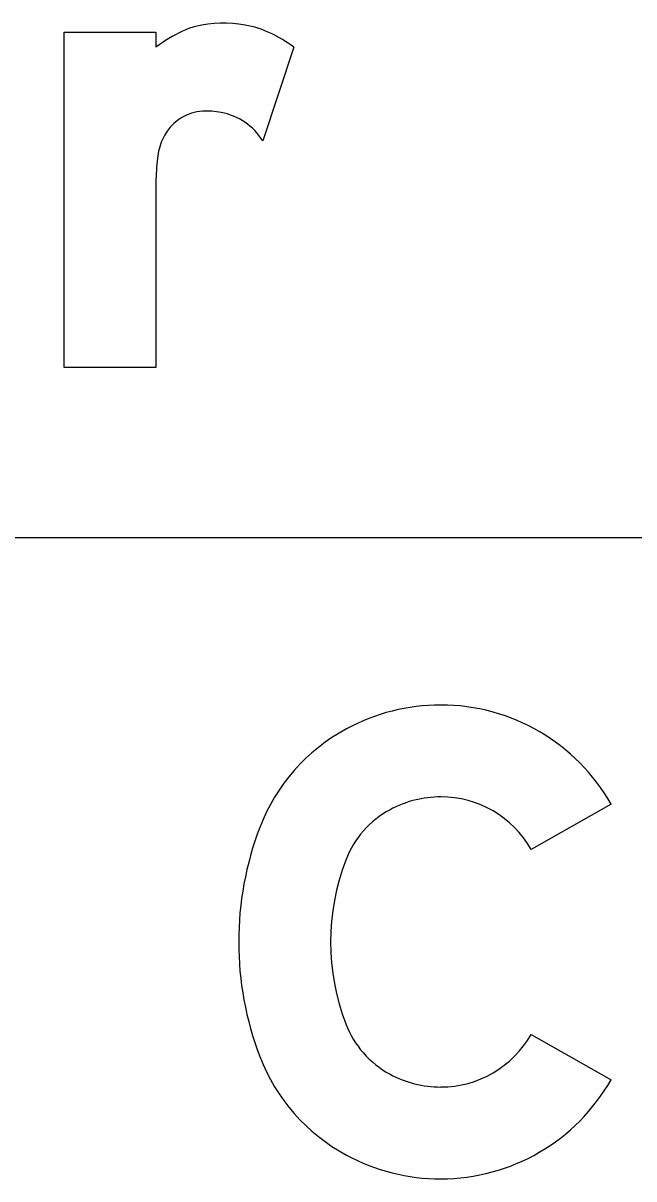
# Model space of a CAD drawing. Extents: x 2193008 to 2198143, y 1236112 to 1237864.
# Drawn here: x 2196626.777 to 2196627.883, y 1237302.944 to 1237305.039 of the extents above; entities that cross this region are included whole.
import ezdxf

# ---------------------------------------------------------------- set-up
doc = ezdxf.new("R2010")
doc.units = 0
for name, color, linetype in [('GSBWFILL', 7, 'Continuous'), ('GSCOLORFILL', 7, 'Continuous'), ('GSOUTLINE', 7, 'Continuous'), ('M-ROADS', 7, 'Continuous')]:
    doc.layers.add(name, color=color, linetype=linetype)

msp = doc.modelspace()

# ---------------------------------------------------------------- linework, layer by layer
at = {"layer": 'GSBWFILL'}
msp.add_line((2196627.2675, 1237304.9949), (2196627.211, 1237304.8256), dxfattribs=at)
for points in [[(2196627.0177, 1237304.7504), (2196627.0177, 1237304.4144), (2196626.8512, 1237304.4144), (2196626.8512, 1237305.0221), (2196627.0177, 1237305.0221), (2196627.0177, 1237304.9949)], [(2196627.8419, 1237303.6234), (2196627.697, 1237303.5413)], [(2196627.697, 1237303.2062), (2196627.8419, 1237303.1241)]]:
    msp.add_lwpolyline(points, dxfattribs=at)
for centre, radius, start, end in [((2196627.1194, 1237304.9113), 0.1249, 103.8324, 115.42), ((2196627.1408, 1237304.8244), 0.2143, 79.6915, 103.8324), ((2196627.1456, 1237304.851), 0.1873, 64.9551, 79.6915), ((2196627.1851, 1237304.7731), 0.2779, 115.42, 127.0262), ((2196627.1265, 1237304.81), 0.2325, 52.6694, 64.9551), ((2196627.1061, 1237304.7957), 0.0832, 106.8366, 158.1192), ((2196627.1078, 1237304.7903), 0.0889, 93.8556, 106.8366), ((2196627.1108, 1237304.7461), 0.1332, 79.1825, 93.8556), ((2196627.1143, 1237304.7644), 0.1145, 32.3275, 79.1825), ((2196627.1495, 1237304.7783), 0.13, 158.1192, 173.0837), ((2196627.3706, 1237304.75), 0.3529, 172.8473, 179.9356)]:
    msp.add_arc(centre, radius, start, end, dxfattribs=at)
for centre, major_axis, start_param, end_param in [((2196627.5335, 1237303.4433), (0, 0.3598), 0, 0.495249), ((2196627.5335, 1237303.4486), (0, 0.3545), 5.228016, 6.283185), ((2196627.5247, 1237303.4596), (0, 0.3413), 0.495249, 1.205818), ((2196627.5335, 1237303.4433), (0, 0.1933), 0, 0.495249), ((2196627.5335, 1237303.4486), (0, 0.188), 5.228016, 6.283185), ((2196627.5247, 1237303.4596), (0, 0.1748), 0.495249, 1.205818), ((2196627.7493, 1237303.3737), (0, 0.5818), 1.205818, 1.935775), ((2196627.7493, 1237303.3737), (0, 0.4153), 1.205818, 1.935775), ((2196627.5247, 1237303.2879), (0, 0.1748), 1.935775, 2.646344), ((2196627.5335, 1237303.2989), (0, 0.188), 3.141593, 4.196762), ((2196627.5247, 1237303.2879), (0, 0.3413), 1.935775, 2.646344), ((2196627.5335, 1237303.3041), (0, 0.1933), 2.646344, 3.141593), ((2196627.5335, 1237303.2989), (0, 0.3545), 3.141593, 4.196762), ((2196627.5335, 1237303.3041), (0, 0.3598), 2.646344, 3.141593)]:
    msp.add_ellipse(centre, major_axis=major_axis, ratio=0.999998, start_param=start_param, end_param=end_param, dxfattribs=at)
at = {"layer": 'GSCOLORFILL'}
msp.add_line((2196627.2675, 1237304.9949), (2196627.211, 1237304.8256), dxfattribs=at)
for points in [[(2196627.0177, 1237304.7504), (2196627.0177, 1237304.4144), (2196626.8512, 1237304.4144), (2196626.8512, 1237305.0221), (2196627.0177, 1237305.0221), (2196627.0177, 1237304.9949)], [(2196627.8419, 1237303.6234), (2196627.697, 1237303.5413)], [(2196627.697, 1237303.2062), (2196627.8419, 1237303.1241)]]:
    msp.add_lwpolyline(points, dxfattribs=at)
for centre, radius, start, end in [((2196627.1194, 1237304.9113), 0.1249, 103.8324, 115.42), ((2196627.1408, 1237304.8244), 0.2143, 79.6915, 103.8324), ((2196627.1456, 1237304.851), 0.1873, 64.9551, 79.6915), ((2196627.1851, 1237304.7731), 0.2779, 115.42, 127.0262), ((2196627.1265, 1237304.81), 0.2325, 52.6694, 64.9551), ((2196627.1061, 1237304.7957), 0.0832, 106.8366, 158.1192), ((2196627.1078, 1237304.7903), 0.0889, 93.8556, 106.8366), ((2196627.1108, 1237304.7461), 0.1332, 79.1825, 93.8556), ((2196627.1143, 1237304.7644), 0.1145, 32.3275, 79.1825), ((2196627.1495, 1237304.7783), 0.13, 158.1192, 173.0837), ((2196627.3706, 1237304.75), 0.3529, 172.8473, 179.9356)]:
    msp.add_arc(centre, radius, start, end, dxfattribs=at)
for centre, major_axis, start_param, end_param in [((2196627.5335, 1237303.4433), (0, 0.3598), 0, 0.495249), ((2196627.5335, 1237303.4486), (0, 0.3545), 5.228016, 6.283185), ((2196627.5247, 1237303.4596), (0, 0.3413), 0.495249, 1.205818), ((2196627.5335, 1237303.4433), (0, 0.1933), 0, 0.495249), ((2196627.5335, 1237303.4486), (0, 0.188), 5.228016, 6.283185), ((2196627.5247, 1237303.4596), (0, 0.1748), 0.495249, 1.205818), ((2196627.7493, 1237303.3737), (0, 0.5818), 1.205818, 1.935775), ((2196627.7493, 1237303.3737), (0, 0.4153), 1.205818, 1.935775), ((2196627.5247, 1237303.2879), (0, 0.1748), 1.935775, 2.646344), ((2196627.5335, 1237303.2989), (0, 0.188), 3.141593, 4.196762), ((2196627.5247, 1237303.2879), (0, 0.3413), 1.935775, 2.646344), ((2196627.5335, 1237303.3041), (0, 0.1933), 2.646344, 3.141593), ((2196627.5335, 1237303.2989), (0, 0.3545), 3.141593, 4.196762), ((2196627.5335, 1237303.3041), (0, 0.3598), 2.646344, 3.141593)]:
    msp.add_ellipse(centre, major_axis=major_axis, ratio=0.999998, start_param=start_param, end_param=end_param, dxfattribs=at)
at = {"layer": 'GSOUTLINE'}
msp.add_line((2196627.2675, 1237304.9949), (2196627.211, 1237304.8256), dxfattribs=at)
for points in [[(2196627.0177, 1237304.7504), (2196627.0177, 1237304.4144), (2196626.8512, 1237304.4144), (2196626.8512, 1237305.0221), (2196627.0177, 1237305.0221), (2196627.0177, 1237304.9949)], [(2196627.8419, 1237303.6234), (2196627.697, 1237303.5413)], [(2196627.697, 1237303.2062), (2196627.8419, 1237303.1241)]]:
    msp.add_lwpolyline(points, dxfattribs=at)
for centre, radius, start, end in [((2196627.1194, 1237304.9113), 0.1249, 103.8324, 115.42), ((2196627.1408, 1237304.8244), 0.2143, 79.6915, 103.8324), ((2196627.1456, 1237304.851), 0.1873, 64.9551, 79.6915), ((2196627.1851, 1237304.7731), 0.2779, 115.42, 127.0262), ((2196627.1265, 1237304.81), 0.2325, 52.6694, 64.9551), ((2196627.1061, 1237304.7957), 0.0832, 106.8366, 158.1192), ((2196627.1078, 1237304.7903), 0.0889, 93.8556, 106.8366), ((2196627.1108, 1237304.7461), 0.1332, 79.1825, 93.8556), ((2196627.1143, 1237304.7644), 0.1145, 32.3275, 79.1825), ((2196627.1495, 1237304.7783), 0.13, 158.1192, 173.0837), ((2196627.3706, 1237304.75), 0.3529, 172.8473, 179.9356)]:
    msp.add_arc(centre, radius, start, end, dxfattribs=at)
for centre, major_axis, start_param, end_param in [((2196627.5335, 1237303.4433), (0, 0.3598), 0, 0.495249), ((2196627.5335, 1237303.4486), (0, 0.3545), 5.228016, 6.283185), ((2196627.5247, 1237303.4596), (0, 0.3413), 0.495249, 1.205818), ((2196627.5335, 1237303.4433), (0, 0.1933), 0, 0.495249), ((2196627.5335, 1237303.4486), (0, 0.188), 5.228016, 6.283185), ((2196627.5247, 1237303.4596), (0, 0.1748), 0.495249, 1.205818), ((2196627.7493, 1237303.3737), (0, 0.5818), 1.205818, 1.935775), ((2196627.7493, 1237303.3737), (0, 0.4153), 1.205818, 1.935775), ((2196627.5247, 1237303.2879), (0, 0.1748), 1.935775, 2.646344), ((2196627.5335, 1237303.2989), (0, 0.188), 3.141593, 4.196762), ((2196627.5247, 1237303.2879), (0, 0.3413), 1.935775, 2.646344), ((2196627.5335, 1237303.3041), (0, 0.1933), 2.646344, 3.141593), ((2196627.5335, 1237303.2989), (0, 0.3545), 3.141593, 4.196762), ((2196627.5335, 1237303.3041), (0, 0.3598), 2.646344, 3.141593)]:
    msp.add_ellipse(centre, major_axis=major_axis, ratio=0.999998, start_param=start_param, end_param=end_param, dxfattribs=at)
at = {"layer": 'M-ROADS'}
msp.add_line((2196734.7065, 1237304.1062), (2196604.7065, 1237304.1062), dxfattribs=at)

doc.saveas('drawing.dxf')
